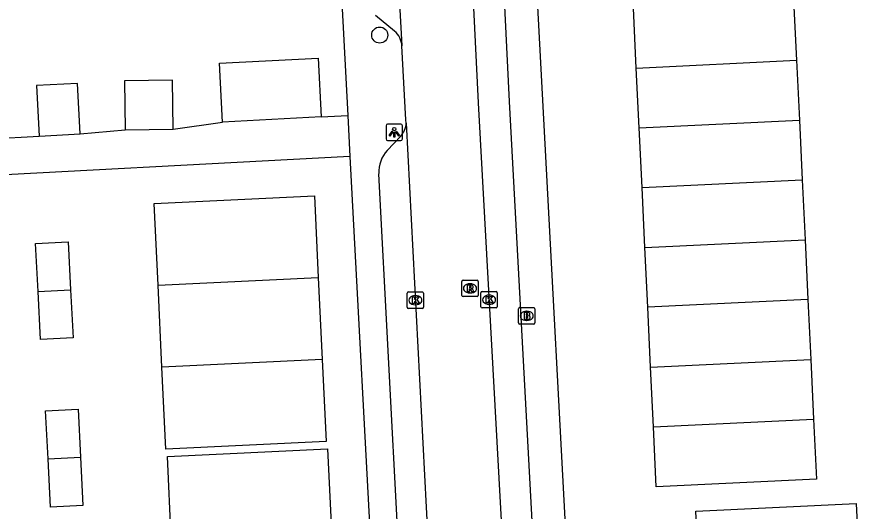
# Model space of a CAD drawing. Extents: x 158087 to 159494, y 382905 to 383981.
# Drawn here: x 158858 to 158909.3, y 383587 to 383617.1 of the extents above; entities that cross this region are included whole.
import ezdxf

# ---------------------------------------------------------------- set-up
doc = ezdxf.new("R2010")
doc.units = 0
for name, color, linetype in [('IMGEO_Boom', 7, 'Continuous'), ('IMGEO_Brandkraan', 7, 'Continuous'), ('IMGEO_Kolk', 7, 'Continuous'), ('IMGEO_Lichtpunt', 7, 'Continuous'), ('IMGEO_Pand', 7, 'Continuous'), ('IMGEO_Pand_vergunning_verleend', 7, 'Continuous'), ('IMGEO_Rijbaan_lokaal_open', 7, 'Continuous'), ('IMGEO_Rioolput', 7, 'Continuous'), ('IMGEO_Voetpad_open', 7, 'Continuous')]:
    doc.layers.add(name, color=color, linetype=linetype)

msp = doc.modelspace()

# ---------------------------------------------------------------- linework, layer by layer
at = {"layer": 'IMGEO_Boom'}
msp.add_circle((158880.066, 383616.022), 0.489, dxfattribs=at)
at = {"layer": 'IMGEO_Brandkraan'}
for p, q in [((158888.594, 383599.429), (158889.446, 383599.429)), ((158888.519, 383598.503), (158888.519, 383599.355)), ((158889.007, 383599.209), (158889.032, 383599.209)), ((158889.52, 383599.355), (158889.52, 383598.503)), ((158889.446, 383598.429), (158888.594, 383598.429)), ((158889.03, 383598.649), (158889.005, 383598.649))]:
    msp.add_line(p, q, dxfattribs=at)
for points in [[(158888.594, 383599.429), (158889.446, 383599.429)], [(158888.519, 383598.503), (158888.519, 383599.355)], [(158888.867, 383599.129), (158888.867, 383598.729), (158889.08, 383598.729)], [(158889.098, 383599.129), (158888.867, 383599.129)], [(158889.046, 383599.048), (158888.992, 383599.048), (158888.992, 383598.972)], [(158888.992, 383598.972), (158889.045, 383598.972)], [(158889.054, 383598.896), (158888.992, 383598.896), (158888.992, 383598.815)], [(158889.52, 383599.355), (158889.52, 383598.503)], [(158889.446, 383598.429), (158888.594, 383598.429)], [(158888.992, 383598.815), (158889.054, 383598.815)]]:
    msp.add_lwpolyline(points, dxfattribs=at)
for centre, radius, start, end in [((158888.596, 383599.353), 0.0765, 91.552, 178.448), ((158888.596, 383599.353), 0.0765, 91.552, 178.448), ((158889.444, 383599.353), 0.0765, 1.552, 88.448), ((158889.444, 383599.353), 0.0765, 1.552, 88.448), ((158889.047, 383599.01), 0.0379, 267.8285, 90.9355), ((158889.055, 383598.855), 0.0404, 269.8759, 90.5077), ((158889.102, 383598.984), 0.145, 59.4692, 91.5367), ((158889.127, 383599.031), 0.0922, 285.5137, 58.1501), ((158889.132, 383598.839), 0.105, 301.3115, 78.989), ((158888.596, 383598.505), 0.0765, 181.552, 268.448), ((158888.596, 383598.505), 0.0765, 181.552, 268.448), ((158889.086, 383598.98), 0.251, 268.6676, 293.5347), ((158889.444, 383598.505), 0.0765, 271.552, 358.448), ((158889.444, 383598.505), 0.0765, 271.552, 358.448)]:
    msp.add_arc(centre, radius, start, end, dxfattribs=at)
for centre, major_axis, ratio, start_param, end_param in [((158889.006, 383598.929), (-0.387, 0.002), 0.722429, 4.712389, 7.853982), ((158889.031, 383598.929), (-0.39, 0.002), 0.717154, 1.570796, 4.712389)]:
    msp.add_ellipse(centre, major_axis=major_axis, ratio=ratio, start_param=start_param, end_param=end_param, dxfattribs=at)
at = {"layer": 'IMGEO_Kolk'}
for p, q in [((158881.739, 383599.457), (158881.739, 383600.309)), ((158881.814, 383600.383), (158882.666, 383600.383)), ((158882.227, 383600.163), (158882.252, 383600.163)), ((158882.74, 383600.309), (158882.74, 383599.457)), ((158886.226, 383599.487), (158886.226, 383600.339)), ((158886.301, 383600.413), (158887.153, 383600.413)), ((158886.714, 383600.193), (158886.739, 383600.193)), ((158887.227, 383600.339), (158887.227, 383599.487)), ((158882.25, 383599.603), (158882.225, 383599.603)), ((158887.153, 383599.413), (158886.301, 383599.413)), ((158886.737, 383599.633), (158886.712, 383599.633)), ((158882.666, 383599.383), (158881.814, 383599.383))]:
    msp.add_line(p, q, dxfattribs=at)
for points in [[(158881.739, 383599.457), (158881.739, 383600.309)], [(158881.814, 383600.383), (158882.666, 383600.383)], [(158882.06, 383600.083), (158882.183, 383600.083), (158882.183, 383599.932), (158882.313, 383600.083), (158882.477, 383600.083), (158882.331, 383599.932), (158882.484, 383599.683), (158882.332, 383599.683), (158882.247, 383599.847), (158882.183, 383599.78), (158882.183, 383599.683), (158882.06, 383599.683), (158882.06, 383600.083)], [(158882.74, 383600.309), (158882.74, 383599.457)], [(158886.226, 383599.487), (158886.226, 383600.339)], [(158886.301, 383600.413), (158887.153, 383600.413)], [(158886.547, 383600.113), (158886.67, 383600.113), (158886.67, 383599.962), (158886.8, 383600.113), (158886.964, 383600.113), (158886.818, 383599.962), (158886.971, 383599.713), (158886.819, 383599.713), (158886.734, 383599.877), (158886.67, 383599.81), (158886.67, 383599.713), (158886.547, 383599.713), (158886.547, 383600.113)], [(158887.227, 383600.339), (158887.227, 383599.487)], [(158887.153, 383599.413), (158886.301, 383599.413)], [(158882.666, 383599.383), (158881.814, 383599.383)]]:
    msp.add_lwpolyline(points, dxfattribs=at)
for centre, start, end in [((158881.816, 383600.307), 91.552, 178.448), ((158881.816, 383600.307), 91.552, 178.448), ((158882.664, 383600.307), 1.552, 88.448), ((158882.664, 383600.307), 1.552, 88.448), ((158886.303, 383600.337), 91.552, 178.448), ((158886.303, 383600.337), 91.552, 178.448), ((158887.151, 383600.337), 1.552, 88.448), ((158887.151, 383600.337), 1.552, 88.448), ((158881.816, 383599.459), 181.552, 268.448), ((158881.816, 383599.459), 181.552, 268.448), ((158882.664, 383599.459), 271.552, 358.448), ((158882.664, 383599.459), 271.552, 358.448), ((158886.303, 383599.489), 181.552, 268.448), ((158886.303, 383599.489), 181.552, 268.448), ((158887.151, 383599.489), 271.552, 358.448), ((158887.151, 383599.489), 271.552, 358.448)]:
    msp.add_arc(centre, 0.0765, start, end, dxfattribs=at)
for centre, major_axis, ratio, start_param, end_param in [((158882.226, 383599.883), (-0.387, 0.002), 0.722429, 4.712389, 7.853982), ((158882.251, 383599.883), (-0.39, 0.002), 0.717154, 1.570796, 4.712389), ((158886.713, 383599.913), (-0.387, 0.002), 0.722429, 4.712389, 7.853982), ((158886.738, 383599.913), (-0.39, 0.002), 0.717154, 1.570796, 4.712389)]:
    msp.add_ellipse(centre, major_axis=major_axis, ratio=ratio, start_param=start_param, end_param=end_param, dxfattribs=at)
at = {"layer": 'IMGEO_Lichtpunt'}
for p, q in [((158880.454, 383610.503), (158880.454, 383609.696)), ((158880.454, 383610.503), (158880.454, 383609.696)), ((158881.356, 383610.598), (158880.548, 383610.598)), ((158881.356, 383610.598), (158880.548, 383610.598)), ((158881.45, 383609.696), (158881.45, 383610.503)), ((158881.45, 383609.696), (158881.45, 383610.503)), ((158880.548, 383609.602), (158881.356, 383609.602)), ((158880.548, 383609.602), (158881.356, 383609.602))]:
    msp.add_line(p, q, dxfattribs=at)
for points in [[(158880.828, 383610.167), (158880.867, 383610.139), (158880.679, 383609.877), (158880.641, 383609.904), (158880.828, 383610.167)], [(158880.93, 383610.119), (158880.977, 383610.119), (158880.977, 383609.797), (158880.93, 383609.797), (158880.93, 383610.119)], [(158881.04, 383610.139), (158881.078, 383610.166), (158881.265, 383609.904), (158881.226, 383609.876), (158881.04, 383610.139)]]:
    msp.add_lwpolyline(points, dxfattribs=at)
msp.add_circle((158880.953, 383610.301), 0.0994, dxfattribs=at)
for centre, start, end in [((158880.548, 383610.503), 90, 180), ((158880.548, 383610.503), 90, 180), ((158881.356, 383610.503), 0, 90), ((158881.356, 383610.503), 0, 90), ((158880.548, 383609.696), 180, 270), ((158880.548, 383609.696), 180, 270), ((158881.356, 383609.696), 270, 0), ((158881.356, 383609.696), 270, 360)]:
    msp.add_arc(centre, 0.0946, start, end, dxfattribs=at)
at = {"layer": 'IMGEO_Pand'}
for points in [[(158870.489, 383610.73), (158870.299, 383614.304), (158876.321, 383614.623), (158876.51, 383611.049)], [(158867.487, 383610.296), (158867.445, 383613.285), (158864.518, 383613.244), (158864.56, 383610.255)], [(158861.829, 383610.01), (158861.66, 383613.083), (158859.155, 383612.945), (158859.325, 383609.872)], [(158876.51, 383611.049), (158870.489, 383610.73)], [(158864.56, 383610.255), (158867.487, 383610.296)], [(158859.325, 383609.872), (158861.829, 383610.01)]]:
    msp.add_lwpolyline(points, dxfattribs=at)
at = {"layer": 'IMGEO_Pand_vergunning_verleend'}
for points in [[(158895.693, 383614.017), (158895.519, 383617.658), (158905.277, 383618.125), (158905.451, 383614.484)], [(158895.693, 383614.017), (158905.451, 383614.484)], [(158905.451, 383614.484), (158905.625, 383610.843)], [(158895.867, 383610.376), (158895.693, 383614.017)], [(158895.867, 383610.376), (158905.625, 383610.843)], [(158905.625, 383610.843), (158905.8, 383607.202)], [(158896.042, 383606.735), (158895.867, 383610.376)], [(158896.042, 383606.735), (158905.8, 383607.202)], [(158905.8, 383607.202), (158905.974, 383603.561)], [(158896.216, 383603.094), (158896.042, 383606.735)], [(158866.565, 383600.791), (158866.326, 383605.779), (158876.084, 383606.245), (158876.323, 383601.258)], [(158896.216, 383603.094), (158905.974, 383603.561)], [(158905.974, 383603.561), (158906.148, 383599.92)], [(158859.26, 383600.412), (158859.111, 383603.34), (158861.091, 383603.441), (158861.24, 383600.513)], [(158896.39, 383599.453), (158896.216, 383603.094)], [(158866.565, 383600.791), (158876.323, 383601.258)], [(158876.323, 383601.258), (158876.561, 383596.271)], [(158859.26, 383600.412), (158861.24, 383600.513)], [(158861.24, 383600.513), (158861.389, 383597.586), (158859.409, 383597.485), (158859.26, 383600.412)], [(158866.804, 383595.804), (158866.565, 383600.791)], [(158906.148, 383599.92), (158896.39, 383599.453)], [(158906.148, 383599.92), (158906.322, 383596.279)], [(158896.564, 383595.812), (158896.39, 383599.453)], [(158876.561, 383596.271), (158866.804, 383595.804)], [(158876.561, 383596.271), (158876.8, 383591.284), (158867.042, 383590.817), (158866.804, 383595.804)], [(158896.564, 383595.812), (158906.322, 383596.279)], [(158896.739, 383592.171), (158896.564, 383595.812)], [(158906.322, 383596.279), (158906.496, 383592.638)], [(158859.865, 383590.217), (158859.716, 383593.145), (158861.696, 383593.246), (158861.845, 383590.318)], [(158896.739, 383592.171), (158906.496, 383592.638)], [(158906.496, 383592.638), (158906.671, 383588.997), (158896.913, 383588.53), (158896.739, 383592.171)], [(158867.37, 383585.379), (158867.132, 383590.366), (158876.89, 383590.833), (158877.128, 383585.845)], [(158859.865, 383590.217), (158861.845, 383590.318)], [(158861.845, 383590.318), (158861.994, 383587.39), (158860.014, 383587.29), (158859.865, 383590.217)], [(158899.569, 383582.051), (158899.33, 383587.039), (158909.088, 383587.505), (158909.327, 383582.518)]]:
    msp.add_lwpolyline(points, dxfattribs=at)
at = {"layer": 'IMGEO_Rijbaan_lokaal_open'}
for points in [[(158887.721, 383582.049), (158886.077, 383611.892), (158884.64, 383641.23)], [(158880.14, 383638.165), (158880.994, 383623.124), (158881.418, 383615.365)], [(158881.675, 383610.667), (158881.665, 383610.857), (158881.418, 383615.365)], [(158881.675, 383610.667), (158883.006, 383585.34), (158883.126, 383581.802)]]:
    msp.add_lwpolyline(points, dxfattribs=at)
at = {"layer": 'IMGEO_Rioolput'}
for p, q in [((158885.065, 383600.177), (158885.065, 383601.029)), ((158885.14, 383601.103), (158885.992, 383601.103)), ((158886.066, 383601.029), (158886.066, 383600.177)), ((158885.553, 383600.883), (158885.578, 383600.883)), ((158885.992, 383600.103), (158885.14, 383600.103)), ((158885.576, 383600.323), (158885.551, 383600.323))]:
    msp.add_line(p, q, dxfattribs=at)
for points in [[(158885.065, 383600.177), (158885.065, 383601.029)], [(158885.14, 383601.103), (158885.992, 383601.103)], [(158886.066, 383601.029), (158886.066, 383600.177)], [(158885.654, 383600.801), (158885.402, 383600.803), (158885.402, 383600.403)], [(158885.402, 383600.403), (158885.526, 383600.403), (158885.526, 383600.565), (158885.537, 383600.565)], [(158885.58, 383600.722), (158885.526, 383600.722), (158885.526, 383600.641)], [(158885.526, 383600.641), (158885.578, 383600.641)], [(158885.584, 383600.536), (158885.655, 383600.403), (158885.795, 383600.403), (158885.73, 383600.529)], [(158885.992, 383600.103), (158885.14, 383600.103)]]:
    msp.add_lwpolyline(points, dxfattribs=at)
for centre, radius, start, end in [((158885.142, 383601.027), 0.0765, 91.552, 178.448), ((158885.142, 383601.027), 0.0765, 91.552, 178.448), ((158885.99, 383601.027), 0.0765, 1.552, 88.448), ((158885.99, 383601.027), 0.0765, 1.552, 88.448), ((158885.536, 383600.512), 0.0533, 26.0293, 88.6989), ((158885.562, 383600.83), 0.19, 274.7715, 282.9687), ((158885.586, 383600.626), 0.0964, 77.0061, 93.1865), ((158885.6, 383600.683), 0.0378, 276.6634, 79.6772), ((158885.653, 383600.691), 0.109, 350.3612, 89.416), ((158885.651, 383600.691), 0.112, 277.5842, 350.9817), ((158885.635, 383600.476), 0.108, 29.5134, 73.7905), ((158885.142, 383600.179), 0.0765, 181.552, 268.448), ((158885.142, 383600.179), 0.0765, 181.552, 268.448), ((158885.99, 383600.179), 0.0765, 271.552, 358.448), ((158885.99, 383600.179), 0.0765, 271.552, 358.448)]:
    msp.add_arc(centre, radius, start, end, dxfattribs=at)
for centre, major_axis, ratio, start_param, end_param in [((158885.552, 383600.603), (-0.387, 0.002), 0.722429, 4.712389, 7.853982), ((158885.577, 383600.603), (-0.39, 0.002), 0.717154, 1.570796, 4.712389)]:
    msp.add_ellipse(centre, major_axis=major_axis, ratio=ratio, start_param=start_param, end_param=end_param, dxfattribs=at)
at = {"layer": 'IMGEO_Voetpad_open'}
for points in [[(158874.52, 383640.834), (158876.622, 383639.431), (158878.123, 383611.135)], [(158886.663, 383638.078), (158887.941, 383611.988), (158889.426, 383584.568)], [(158900.97, 383402.538), (158898.201, 383456.346), (158898.118, 383457.958), (158896.02, 383498.745), (158895.992, 383499.286), (158895.955, 383500), (158895.951, 383500.075), (158895.929, 383500.485), (158893.243, 383551.098), (158893.141, 383553.024), (158891.977, 383574.95), (158891.907, 383576.278), (158889.705, 383617.76)], [(158880.967, 383616.256), (158879.818, 383617.207)], [(158867.487, 383610.296), (158870.489, 383610.73)], [(158876.51, 383611.049), (158878.123, 383611.135)], [(158878.123, 383611.135), (158878.256, 383608.628)], [(158861.829, 383610.01), (158864.56, 383610.255)], [(158856.37, 383609.709), (158859.325, 383609.872)], [(158880.529, 383609.001), (158881.346, 383609.87)], [(158878.256, 383608.628), (158852.301, 383607.25)], [(158878.256, 383608.628), (158879.684, 383581.716), (158879.799, 383579.552), (158879.885, 383577.94), (158881.95, 383539.012), (158882.058, 383536.986), (158882.148, 383535.285), (158883.706, 383505.925), (158883.807, 383504.022), (158883.815, 383503.876), (158883.907, 383502.126), (158884.02, 383500), (158886.122, 383461.402), (158886.228, 383459.447), (158888.966, 383409.167), (158889.313, 383402.728), (158887.866, 383402.627), (158888.148, 383396.98)], [(158881.253, 383583.883), (158881.189, 383585.25), (158880.016, 383607.585)]]:
    msp.add_lwpolyline(points, dxfattribs=at)
for centre, radius, start, end in [((158880.155, 383615.285), 1.266, 3.616, 50.0785), ((158880.468, 383610.699), 1.208, 316.6531, 358.4855), ((158881.9, 383607.704), 1.887, 136.5703, 183.6)]:
    msp.add_arc(centre, radius, start, end, dxfattribs=at)

doc.saveas('drawing.dxf')
